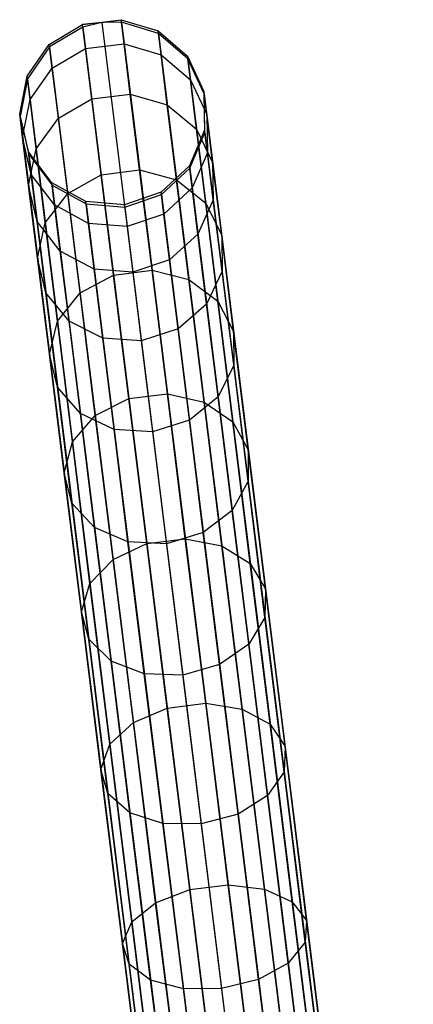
# Model space of a CAD drawing. Extents: x -102 to 102, y -101 to 102.
# Tile 262 of 481: x -13.37 to -9.15, y 90.29 to 100.85. Entities that reach past the tile are written whole.
import ezdxf

# ---------------------------------------------------------------- set-up
doc = ezdxf.new("R2010")
doc.units = 0
doc.header["$LTSCALE"] = 25.4
doc.layers.get('0').update_dxf_attribs({"linetype": 'CONTINUOUS'})

# ---------------------------------------------------------------- blocks, each defined once
blk = doc.blocks.new('NL2500011659_STL')
at = {"color": 0}
for p, q in [((-13.048, 100.585, -26.515), (-12.692, 100.799, -26.507)), ((-13.048, 100.585, -26.515), (-12.692, 100.799, -26.507)), ((-12.692, 100.799, -26.507), (-12.279, 100.85, -26.507)), ((-12.692, 100.799, -26.507), (-12.279, 100.85, -26.507)), ((-12.485, 100.819, -28.965), (-12.692, 100.799, -26.507)), ((-12.485, 100.819, -28.965), (-12.692, 100.799, -26.507)), ((-12.689, 100.771, -28.963), (-12.692, 100.799, -26.507)), ((-12.689, 100.771, -28.963), (-12.692, 100.799, -26.507)), ((-12.66, 100.541, -24.063), (-12.692, 100.799, -26.507)), ((-12.66, 100.541, -24.063), (-12.692, 100.799, -26.507)), ((-12.485, 100.819, -28.965), (-12.689, 100.771, -28.963)), ((-12.485, 100.819, -28.965), (-12.689, 100.771, -28.963)), ((-12.485, 100.819, -28.965), (-12.279, 100.85, -26.507)), ((-12.485, 100.819, -28.965), (-12.279, 100.85, -26.507)), ((-12.276, 100.823, -28.963), (-12.485, 100.819, -28.965)), ((-12.276, 100.823, -28.963), (-12.485, 100.819, -28.965)), ((-12.485, 100.819, -28.965), (-10.251, 82.776, -288.965)), ((-12.485, 100.819, -28.965), (-10.251, 82.776, -288.965)), ((-12.276, 100.823, -28.963), (-12.279, 100.85, -26.507)), ((-12.279, 100.85, -26.507), (-11.882, 100.729, -26.515)), ((-12.276, 100.823, -28.963), (-12.279, 100.85, -26.507)), ((-12.247, 100.592, -24.063), (-12.279, 100.85, -26.507)), ((-12.247, 100.592, -24.063), (-12.279, 100.85, -26.507)), ((-12.279, 100.85, -26.507), (-11.882, 100.729, -26.515)), ((-11.878, 100.702, -28.952), (-12.276, 100.823, -28.963)), ((-12.276, 100.823, -28.963), (-10.042, 82.779, -288.963)), ((-11.878, 100.702, -28.952), (-12.276, 100.823, -28.963)), ((-12.276, 100.823, -28.963), (-10.042, 82.779, -288.963)), ((-12.689, 100.771, -28.963), (-13.045, 100.557, -28.952)), ((-12.689, 100.771, -28.963), (-13.045, 100.557, -28.952)), ((-12.689, 100.771, -28.963), (-10.454, 82.728, -288.963)), ((-12.689, 100.771, -28.963), (-10.454, 82.728, -288.963)), ((-11.878, 100.702, -28.952), (-11.882, 100.729, -26.515)), ((-11.878, 100.702, -28.952), (-11.882, 100.729, -26.515)), ((-11.882, 100.729, -26.515), (-11.567, 100.457, -26.529)), ((-11.85, 100.473, -24.091), (-11.882, 100.729, -26.515)), ((-11.85, 100.473, -24.091), (-11.882, 100.729, -26.515)), ((-11.882, 100.729, -26.515), (-11.567, 100.457, -26.529)), ((-11.564, 100.43, -28.93), (-11.878, 100.702, -28.952)), ((-11.878, 100.702, -28.952), (-9.644, 82.659, -288.952)), ((-11.564, 100.43, -28.93), (-11.878, 100.702, -28.952)), ((-11.878, 100.702, -28.952), (-9.644, 82.659, -288.952)), ((-13.286, 100.244, -26.529), (-13.048, 100.585, -26.515)), ((-13.286, 100.244, -26.529), (-13.048, 100.585, -26.515)), ((-13.045, 100.557, -28.952), (-13.048, 100.585, -26.515)), ((-13.045, 100.557, -28.952), (-13.048, 100.585, -26.515)), ((-13.017, 100.329, -24.091), (-13.048, 100.585, -26.515)), ((-13.017, 100.329, -24.091), (-13.048, 100.585, -26.515)), ((-12.66, 100.541, -24.063), (-12.247, 100.592, -24.063)), ((-12.66, 100.541, -24.063), (-12.247, 100.592, -24.063)), ((-12.247, 100.592, -24.063), (-11.85, 100.473, -24.091)), ((-12.181, 100.052, -21.667), (-12.247, 100.592, -24.063)), ((-12.181, 100.052, -21.667), (-12.247, 100.592, -24.063)), ((-12.247, 100.592, -24.063), (-11.85, 100.473, -24.091)), ((-13.045, 100.557, -28.952), (-13.283, 100.217, -28.93)), ((-13.045, 100.557, -28.952), (-13.283, 100.217, -28.93)), ((-13.045, 100.557, -28.952), (-10.811, 82.514, -288.952)), ((-13.045, 100.557, -28.952), (-10.811, 82.514, -288.952)), ((-13.017, 100.329, -24.091), (-12.66, 100.541, -24.063)), ((-13.017, 100.329, -24.091), (-12.66, 100.541, -24.063)), ((-12.593, 100.001, -21.667), (-12.66, 100.541, -24.063)), ((-12.593, 100.001, -21.667), (-12.66, 100.541, -24.063)), ((-11.85, 100.473, -24.091), (-11.536, 100.205, -24.142)), ((-11.784, 99.938, -21.714), (-11.85, 100.473, -24.091)), ((-11.784, 99.938, -21.714), (-11.85, 100.473, -24.091)), ((-11.85, 100.473, -24.091), (-11.536, 100.205, -24.142)), ((-11.564, 100.43, -28.93), (-11.567, 100.457, -26.529)), ((-11.567, 100.457, -26.529), (-11.391, 100.081, -26.548)), ((-11.564, 100.43, -28.93), (-11.567, 100.457, -26.529)), ((-11.536, 100.205, -24.142), (-11.567, 100.457, -26.529)), ((-11.536, 100.205, -24.142), (-11.567, 100.457, -26.529)), ((-11.567, 100.457, -26.529), (-11.391, 100.081, -26.548)), ((-11.388, 100.054, -28.902), (-11.564, 100.43, -28.93)), ((-11.564, 100.43, -28.93), (-9.33, 82.387, -288.93)), ((-11.388, 100.054, -28.902), (-11.564, 100.43, -28.93)), ((-11.564, 100.43, -28.93), (-9.33, 82.387, -288.93)), ((-13.255, 99.992, -24.142), (-13.017, 100.329, -24.091)), ((-13.255, 99.992, -24.142), (-13.017, 100.329, -24.091)), ((-12.95, 99.793, -21.714), (-13.017, 100.329, -24.091)), ((-12.95, 99.793, -21.714), (-13.017, 100.329, -24.091)), ((-13.365, 99.836, -26.548), (-13.286, 100.244, -26.529)), ((-13.365, 99.836, -26.548), (-13.286, 100.244, -26.529)), ((-13.283, 100.217, -28.93), (-13.362, 99.81, -28.902)), ((-13.283, 100.217, -28.93), (-13.362, 99.81, -28.902)), ((-13.283, 100.217, -28.93), (-13.286, 100.244, -26.529)), ((-13.283, 100.217, -28.93), (-13.286, 100.244, -26.529)), ((-13.255, 99.992, -24.142), (-13.286, 100.244, -26.529)), ((-13.255, 99.992, -24.142), (-13.286, 100.244, -26.529)), ((-13.283, 100.217, -28.93), (-11.049, 82.174, -288.93)), ((-13.283, 100.217, -28.93), (-11.049, 82.174, -288.93)), ((-11.536, 100.205, -24.142), (-11.361, 99.833, -24.207)), ((-11.471, 99.677, -21.8), (-11.536, 100.205, -24.142)), ((-11.471, 99.677, -21.8), (-11.536, 100.205, -24.142)), ((-11.536, 100.205, -24.142), (-11.361, 99.833, -24.207)), ((-12.593, 100.001, -21.667), (-12.181, 100.052, -21.667)), ((-12.593, 100.001, -21.667), (-12.181, 100.052, -21.667)), ((-12.181, 100.052, -21.667), (-11.784, 99.938, -21.714)), ((-12.08, 99.239, -19.351), (-12.181, 100.052, -21.667)), ((-12.08, 99.239, -19.351), (-12.181, 100.052, -21.667)), ((-12.181, 100.052, -21.667), (-11.784, 99.938, -21.714)), ((-11.388, 100.054, -28.902), (-11.391, 100.081, -26.548)), ((-11.391, 100.081, -26.548), (-11.384, 99.665, -26.568)), ((-11.388, 100.054, -28.902), (-11.391, 100.081, -26.548)), ((-11.361, 99.833, -24.207), (-11.391, 100.081, -26.548)), ((-11.361, 99.833, -24.207), (-11.391, 100.081, -26.548)), ((-11.391, 100.081, -26.548), (-11.384, 99.665, -26.568)), ((-11.381, 99.64, -28.874), (-11.388, 100.054, -28.902)), ((-11.388, 100.054, -28.902), (-9.154, 82.011, -288.902)), ((-11.381, 99.64, -28.874), (-11.388, 100.054, -28.902)), ((-11.388, 100.054, -28.902), (-9.154, 82.011, -288.902)), ((-13.335, 99.589, -24.207), (-13.255, 99.992, -24.142)), ((-13.335, 99.589, -24.207), (-13.255, 99.992, -24.142)), ((-13.19, 99.465, -21.8), (-13.255, 99.992, -24.142)), ((-13.19, 99.465, -21.8), (-13.255, 99.992, -24.142)), ((-12.95, 99.793, -21.714), (-12.593, 100.001, -21.667)), ((-12.95, 99.793, -21.714), (-12.593, 100.001, -21.667)), ((-12.492, 99.187, -19.351), (-12.593, 100.001, -21.667)), ((-12.492, 99.187, -19.351), (-12.593, 100.001, -21.667)), ((-11.784, 99.938, -21.714), (-11.471, 99.677, -21.8)), ((-11.684, 99.131, -19.417), (-11.784, 99.938, -21.714)), ((-11.684, 99.131, -19.417), (-11.784, 99.938, -21.714)), ((-11.784, 99.938, -21.714), (-11.471, 99.677, -21.8)), ((-13.362, 99.81, -28.902), (-13.365, 99.836, -26.548)), ((-13.362, 99.81, -28.902), (-13.365, 99.836, -26.548)), ((-13.271, 99.432, -26.568), (-13.365, 99.836, -26.548)), ((-13.335, 99.589, -24.207), (-13.365, 99.836, -26.548)), ((-13.271, 99.432, -26.568), (-13.365, 99.836, -26.548)), ((-13.335, 99.589, -24.207), (-13.365, 99.836, -26.548)), ((-11.361, 99.833, -24.207), (-11.354, 99.423, -24.274)), ((-11.297, 99.316, -21.91), (-11.361, 99.833, -24.207)), ((-11.297, 99.316, -21.91), (-11.361, 99.833, -24.207)), ((-11.361, 99.833, -24.207), (-11.354, 99.423, -24.274)), ((-13.362, 99.81, -28.902), (-13.268, 99.406, -28.874)), ((-13.362, 99.81, -28.902), (-13.268, 99.406, -28.874)), ((-13.362, 99.81, -28.902), (-11.128, 81.767, -288.902)), ((-13.362, 99.81, -28.902), (-11.128, 81.767, -288.902)), ((-13.19, 99.465, -21.8), (-12.95, 99.793, -21.714)), ((-13.19, 99.465, -21.8), (-12.95, 99.793, -21.714)), ((-12.85, 98.986, -19.417), (-12.95, 99.793, -21.714)), ((-12.85, 98.986, -19.417), (-12.95, 99.793, -21.714)), ((-11.384, 99.665, -26.568), (-11.546, 99.283, -26.585)), ((-11.384, 99.665, -26.568), (-11.546, 99.283, -26.585)), ((-11.543, 99.258, -28.848), (-11.381, 99.64, -28.874)), ((-11.543, 99.258, -28.848), (-11.381, 99.64, -28.874)), ((-11.471, 99.677, -21.8), (-11.297, 99.316, -21.91)), ((-11.372, 98.882, -19.537), (-11.471, 99.677, -21.8)), ((-11.372, 98.882, -19.537), (-11.471, 99.677, -21.8)), ((-11.471, 99.677, -21.8), (-11.297, 99.316, -21.91)), ((-11.381, 99.64, -28.874), (-11.384, 99.665, -26.568)), ((-11.381, 99.64, -28.874), (-11.384, 99.665, -26.568)), ((-11.354, 99.423, -24.274), (-11.384, 99.665, -26.568)), ((-11.354, 99.423, -24.274), (-11.384, 99.665, -26.568)), ((-11.381, 99.64, -28.874), (-9.146, 81.596, -288.874)), ((-11.381, 99.64, -28.874), (-9.146, 81.596, -288.874)), ((-13.242, 99.189, -24.274), (-13.335, 99.589, -24.207)), ((-13.271, 99.072, -21.91), (-13.335, 99.589, -24.207)), ((-13.242, 99.189, -24.274), (-13.335, 99.589, -24.207)), ((-13.271, 99.072, -21.91), (-13.335, 99.589, -24.207)), ((-13.271, 99.072, -21.91), (-13.19, 99.465, -21.8)), ((-13.271, 99.072, -21.91), (-13.19, 99.465, -21.8)), ((-13.268, 99.406, -28.874), (-13.271, 99.432, -26.568)), ((-13.268, 99.406, -28.874), (-13.271, 99.432, -26.568)), ((-13.021, 99.1, -26.585), (-13.271, 99.432, -26.568)), ((-13.242, 99.189, -24.274), (-13.271, 99.432, -26.568)), ((-13.021, 99.1, -26.585), (-13.271, 99.432, -26.568)), ((-13.242, 99.189, -24.274), (-13.271, 99.432, -26.568)), ((-13.091, 98.669, -19.537), (-13.19, 99.465, -21.8)), ((-13.091, 98.669, -19.537), (-13.19, 99.465, -21.8)), ((-11.354, 99.423, -24.274), (-11.516, 99.045, -24.333)), ((-11.354, 99.423, -24.274), (-11.516, 99.045, -24.333)), ((-11.291, 98.917, -22.025), (-11.354, 99.423, -24.274)), ((-11.291, 98.917, -22.025), (-11.354, 99.423, -24.274)), ((-13.268, 99.406, -28.874), (-13.018, 99.075, -28.848)), ((-13.268, 99.406, -28.874), (-13.018, 99.075, -28.848)), ((-13.268, 99.406, -28.874), (-11.034, 81.363, -288.874)), ((-13.268, 99.406, -28.874), (-11.034, 81.363, -288.874)), ((-11.297, 99.316, -21.91), (-11.291, 98.917, -22.025)), ((-11.2, 98.536, -19.691), (-11.297, 99.316, -21.91)), ((-11.2, 98.536, -19.691), (-11.297, 99.316, -21.91)), ((-11.297, 99.316, -21.91), (-11.291, 98.917, -22.025)), ((-12.492, 99.187, -19.351), (-12.08, 99.239, -19.351)), ((-12.492, 99.187, -19.351), (-12.08, 99.239, -19.351)), ((-12.08, 99.239, -19.351), (-11.684, 99.131, -19.417)), ((-11.946, 98.161, -17.147), (-12.08, 99.239, -19.351)), ((-11.946, 98.161, -17.147), (-12.08, 99.239, -19.351)), ((-12.08, 99.239, -19.351), (-11.684, 99.131, -19.417)), ((-11.546, 99.283, -26.585), (-11.85, 98.999, -26.596)), ((-11.546, 99.283, -26.585), (-11.85, 98.999, -26.596)), ((-11.847, 98.974, -28.831), (-11.543, 99.258, -28.848)), ((-11.847, 98.974, -28.831), (-11.543, 99.258, -28.848)), ((-11.543, 99.258, -28.848), (-11.546, 99.283, -26.585)), ((-11.543, 99.258, -28.848), (-11.546, 99.283, -26.585)), ((-11.516, 99.045, -24.333), (-11.546, 99.283, -26.585)), ((-11.516, 99.045, -24.333), (-11.546, 99.283, -26.585)), ((-11.543, 99.258, -28.848), (-9.309, 81.214, -288.848)), ((-11.543, 99.258, -28.848), (-9.309, 81.214, -288.848)), ((-12.992, 98.862, -24.333), (-13.242, 99.189, -24.274)), ((-13.179, 98.683, -22.025), (-13.242, 99.189, -24.274)), ((-12.992, 98.862, -24.333), (-13.242, 99.189, -24.274)), ((-13.179, 98.683, -22.025), (-13.242, 99.189, -24.274)), ((-13.018, 99.075, -28.848), (-13.021, 99.1, -26.585)), ((-13.018, 99.075, -28.848), (-13.021, 99.1, -26.585)), ((-12.657, 98.899, -26.596), (-13.021, 99.1, -26.585)), ((-12.992, 98.862, -24.333), (-13.021, 99.1, -26.585)), ((-12.657, 98.899, -26.596), (-13.021, 99.1, -26.585)), ((-12.992, 98.862, -24.333), (-13.021, 99.1, -26.585)), ((-12.85, 98.986, -19.417), (-12.492, 99.187, -19.351)), ((-12.85, 98.986, -19.417), (-12.492, 99.187, -19.351)), ((-12.359, 98.11, -17.147), (-12.492, 99.187, -19.351)), ((-12.359, 98.11, -17.147), (-12.492, 99.187, -19.351)), ((-11.684, 99.131, -19.417), (-11.372, 98.882, -19.537)), ((-11.551, 98.062, -17.231), (-11.684, 99.131, -19.417)), ((-11.551, 98.062, -17.231), (-11.684, 99.131, -19.417)), ((-11.684, 99.131, -19.417), (-11.372, 98.882, -19.537)), ((-13.179, 98.683, -22.025), (-13.271, 99.072, -21.91)), ((-13.174, 98.292, -19.691), (-13.271, 99.072, -21.91)), ((-13.179, 98.683, -22.025), (-13.271, 99.072, -21.91)), ((-13.174, 98.292, -19.691), (-13.271, 99.072, -21.91)), ((-13.091, 98.669, -19.537), (-12.85, 98.986, -19.417)), ((-13.091, 98.669, -19.537), (-12.85, 98.986, -19.417)), ((-13.018, 99.075, -28.848), (-12.654, 98.874, -28.831)), ((-13.018, 99.075, -28.848), (-12.654, 98.874, -28.831)), ((-13.018, 99.075, -28.848), (-10.784, 81.032, -288.848)), ((-13.018, 99.075, -28.848), (-10.784, 81.032, -288.848)), ((-12.718, 97.918, -17.231), (-12.85, 98.986, -19.417)), ((-12.718, 97.918, -17.231), (-12.85, 98.986, -19.417)), ((-11.85, 98.999, -26.596), (-12.243, 98.863, -26.6)), ((-11.85, 98.999, -26.596), (-12.243, 98.863, -26.6)), ((-11.847, 98.974, -28.831), (-11.85, 98.999, -26.596)), ((-11.847, 98.974, -28.831), (-11.85, 98.999, -26.596)), ((-11.821, 98.764, -24.373), (-11.85, 98.999, -26.596)), ((-11.821, 98.764, -24.373), (-11.85, 98.999, -26.596)), ((-11.516, 99.045, -24.333), (-11.821, 98.764, -24.373)), ((-11.516, 99.045, -24.333), (-11.821, 98.764, -24.373)), ((-11.455, 98.548, -22.125), (-11.516, 99.045, -24.333)), ((-11.455, 98.548, -22.125), (-11.516, 99.045, -24.333)), ((-12.654, 98.874, -28.831), (-12.657, 98.899, -26.596)), ((-12.654, 98.874, -28.831), (-12.657, 98.899, -26.596)), ((-12.243, 98.863, -26.6), (-12.657, 98.899, -26.596)), ((-12.628, 98.665, -24.373), (-12.657, 98.899, -26.596)), ((-12.243, 98.863, -26.6), (-12.657, 98.899, -26.596)), ((-12.628, 98.665, -24.373), (-12.657, 98.899, -26.596)), ((-12.24, 98.839, -28.825), (-11.847, 98.974, -28.831)), ((-12.24, 98.839, -28.825), (-11.847, 98.974, -28.831)), ((-11.847, 98.974, -28.831), (-9.612, 80.931, -288.831)), ((-11.847, 98.974, -28.831), (-9.612, 80.931, -288.831)), ((-11.291, 98.917, -22.025), (-11.455, 98.548, -22.125)), ((-11.291, 98.917, -22.025), (-11.455, 98.548, -22.125)), ((-11.372, 98.882, -19.537), (-11.2, 98.536, -19.691)), ((-11.242, 97.83, -17.383), (-11.372, 98.882, -19.537)), ((-11.242, 97.83, -17.383), (-11.372, 98.882, -19.537)), ((-11.372, 98.882, -19.537), (-11.2, 98.536, -19.691)), ((-11.196, 98.153, -19.851), (-11.291, 98.917, -22.025)), ((-11.196, 98.153, -19.851), (-11.291, 98.917, -22.025)), ((-12.628, 98.665, -24.373), (-12.992, 98.862, -24.333)), ((-12.93, 98.365, -22.125), (-12.992, 98.862, -24.333)), ((-12.628, 98.665, -24.373), (-12.992, 98.862, -24.333)), ((-12.93, 98.365, -22.125), (-12.992, 98.862, -24.333)), ((-12.654, 98.874, -28.831), (-12.24, 98.839, -28.825)), ((-12.654, 98.874, -28.831), (-12.24, 98.839, -28.825)), ((-12.654, 98.874, -28.831), (-10.42, 80.831, -288.831)), ((-12.654, 98.874, -28.831), (-10.42, 80.831, -288.831)), ((-12.24, 98.839, -28.825), (-12.243, 98.863, -26.6)), ((-12.24, 98.839, -28.825), (-12.243, 98.863, -26.6)), ((-12.243, 98.863, -26.6), (-12.214, 98.63, -24.387)), ((-12.243, 98.863, -26.6), (-12.214, 98.63, -24.387)), ((-12.24, 98.839, -28.825), (-10.006, 80.796, -288.825)), ((-12.24, 98.839, -28.825), (-10.006, 80.796, -288.825)), ((-12.93, 98.365, -22.125), (-13.179, 98.683, -22.025)), ((-13.084, 97.919, -19.851), (-13.179, 98.683, -22.025)), ((-12.93, 98.365, -22.125), (-13.179, 98.683, -22.025)), ((-13.084, 97.919, -19.851), (-13.179, 98.683, -22.025)), ((-13.174, 98.292, -19.691), (-13.091, 98.669, -19.537)), ((-13.174, 98.292, -19.691), (-13.091, 98.669, -19.537)), ((-12.961, 97.617, -17.383), (-13.091, 98.669, -19.537)), ((-12.961, 97.617, -17.383), (-13.091, 98.669, -19.537)), ((-11.821, 98.764, -24.373), (-12.214, 98.63, -24.387)), ((-11.821, 98.764, -24.373), (-12.214, 98.63, -24.387)), ((-11.76, 98.274, -22.193), (-11.821, 98.764, -24.373)), ((-11.76, 98.274, -22.193), (-11.821, 98.764, -24.373)), ((-12.214, 98.63, -24.387), (-12.628, 98.665, -24.373)), ((-12.567, 98.174, -22.193), (-12.628, 98.665, -24.373)), ((-12.214, 98.63, -24.387), (-12.628, 98.665, -24.373)), ((-12.567, 98.174, -22.193), (-12.628, 98.665, -24.373)), ((-12.214, 98.63, -24.387), (-12.153, 98.141, -22.217)), ((-12.214, 98.63, -24.387), (-12.153, 98.141, -22.217)), ((-11.455, 98.548, -22.125), (-11.76, 98.274, -22.193)), ((-11.455, 98.548, -22.125), (-11.76, 98.274, -22.193)), ((-11.362, 97.798, -19.991), (-11.455, 98.548, -22.125)), ((-11.362, 97.798, -19.991), (-11.455, 98.548, -22.125)), ((-11.2, 98.536, -19.691), (-11.196, 98.153, -19.851)), ((-11.072, 97.504, -17.578), (-11.2, 98.536, -19.691)), ((-11.072, 97.504, -17.578), (-11.2, 98.536, -19.691)), ((-11.2, 98.536, -19.691), (-11.196, 98.153, -19.851)), ((-12.567, 98.174, -22.193), (-12.93, 98.365, -22.125)), ((-12.837, 97.615, -19.991), (-12.93, 98.365, -22.125)), ((-12.567, 98.174, -22.193), (-12.93, 98.365, -22.125)), ((-12.837, 97.615, -19.991), (-12.93, 98.365, -22.125)), ((-13.084, 97.919, -19.851), (-13.174, 98.292, -19.691)), ((-13.046, 97.26, -17.578), (-13.174, 98.292, -19.691)), ((-13.084, 97.919, -19.851), (-13.174, 98.292, -19.691)), ((-13.046, 97.26, -17.578), (-13.174, 98.292, -19.691)), ((-11.76, 98.274, -22.193), (-12.153, 98.141, -22.217)), ((-11.76, 98.274, -22.193), (-12.153, 98.141, -22.217)), ((-11.668, 97.533, -20.086), (-11.76, 98.274, -22.193)), ((-11.668, 97.533, -20.086), (-11.76, 98.274, -22.193)), ((-12.153, 98.141, -22.217), (-12.567, 98.174, -22.193)), ((-12.476, 97.433, -20.086), (-12.567, 98.174, -22.193)), ((-12.153, 98.141, -22.217), (-12.567, 98.174, -22.193)), ((-12.476, 97.433, -20.086), (-12.567, 98.174, -22.193)), ((-12.359, 98.11, -17.147), (-11.946, 98.161, -17.147)), ((-12.359, 98.11, -17.147), (-11.946, 98.161, -17.147)), ((-12.153, 98.141, -22.217), (-12.062, 97.404, -20.12)), ((-12.153, 98.141, -22.217), (-12.062, 97.404, -20.12)), ((-11.946, 98.161, -17.147), (-11.551, 98.062, -17.231)), ((-11.782, 96.836, -15.085), (-11.946, 98.161, -17.147)), ((-11.782, 96.836, -15.085), (-11.946, 98.161, -17.147)), ((-11.946, 98.161, -17.147), (-11.551, 98.062, -17.231)), ((-11.196, 98.153, -19.851), (-11.362, 97.798, -19.991)), ((-11.196, 98.153, -19.851), (-11.362, 97.798, -19.991)), ((-11.071, 97.142, -17.782), (-11.196, 98.153, -19.851)), ((-11.071, 97.142, -17.782), (-11.196, 98.153, -19.851)), ((-12.718, 97.918, -17.231), (-12.359, 98.11, -17.147)), ((-12.718, 97.918, -17.231), (-12.359, 98.11, -17.147)), ((-12.195, 96.785, -15.085), (-12.359, 98.11, -17.147)), ((-12.195, 96.785, -15.085), (-12.359, 98.11, -17.147)), ((-11.551, 98.062, -17.231), (-11.242, 97.83, -17.383)), ((-11.389, 96.747, -15.185), (-11.551, 98.062, -17.231)), ((-11.389, 96.747, -15.185), (-11.551, 98.062, -17.231)), ((-11.551, 98.062, -17.231), (-11.242, 97.83, -17.383)), ((-12.837, 97.615, -19.991), (-13.084, 97.919, -19.851)), ((-12.959, 96.908, -17.782), (-13.084, 97.919, -19.851)), ((-12.837, 97.615, -19.991), (-13.084, 97.919, -19.851)), ((-12.959, 96.908, -17.782), (-13.084, 97.919, -19.851)), ((-12.961, 97.617, -17.383), (-12.718, 97.918, -17.231)), ((-12.961, 97.617, -17.383), (-12.718, 97.918, -17.231)), ((-12.555, 96.603, -15.185), (-12.718, 97.918, -17.231)), ((-12.555, 96.603, -15.185), (-12.718, 97.918, -17.231)), ((-11.242, 97.83, -17.383), (-11.072, 97.504, -17.578)), ((-11.082, 96.534, -15.368), (-11.242, 97.83, -17.383)), ((-11.082, 96.534, -15.368), (-11.242, 97.83, -17.383)), ((-11.242, 97.83, -17.383), (-11.072, 97.504, -17.578)), ((-11.362, 97.798, -19.991), (-11.668, 97.533, -20.086)), ((-11.362, 97.798, -19.991), (-11.668, 97.533, -20.086)), ((-11.239, 96.805, -17.96), (-11.362, 97.798, -19.991)), ((-11.239, 96.805, -17.96), (-11.362, 97.798, -19.991)), ((-13.046, 97.26, -17.578), (-12.961, 97.617, -17.383)), ((-13.046, 97.26, -17.578), (-12.961, 97.617, -17.383)), ((-12.801, 96.321, -15.368), (-12.961, 97.617, -17.383)), ((-12.801, 96.321, -15.368), (-12.961, 97.617, -17.383)), ((-12.476, 97.433, -20.086), (-12.837, 97.615, -19.991)), ((-12.714, 96.623, -17.96), (-12.837, 97.615, -19.991)), ((-12.476, 97.433, -20.086), (-12.837, 97.615, -19.991)), ((-12.714, 96.623, -17.96), (-12.837, 97.615, -19.991)), ((-11.668, 97.533, -20.086), (-12.062, 97.404, -20.12)), ((-11.668, 97.533, -20.086), (-12.062, 97.404, -20.12)), ((-11.547, 96.553, -18.081), (-11.668, 97.533, -20.086)), ((-11.547, 96.553, -18.081), (-11.668, 97.533, -20.086)), ((-12.062, 97.404, -20.12), (-12.476, 97.433, -20.086)), ((-12.354, 96.453, -18.081), (-12.476, 97.433, -20.086)), ((-12.062, 97.404, -20.12), (-12.476, 97.433, -20.086)), ((-12.354, 96.453, -18.081), (-12.476, 97.433, -20.086)), ((-12.062, 97.404, -20.12), (-11.941, 96.428, -18.123)), ((-12.062, 97.404, -20.12), (-11.941, 96.428, -18.123)), ((-11.072, 97.504, -17.578), (-11.071, 97.142, -17.782)), ((-10.915, 96.234, -15.602), (-11.072, 97.504, -17.578)), ((-10.915, 96.234, -15.602), (-11.072, 97.504, -17.578)), ((-11.072, 97.504, -17.578), (-11.071, 97.142, -17.782)), ((-12.959, 96.908, -17.782), (-13.046, 97.26, -17.578)), ((-12.889, 95.989, -15.602), (-13.046, 97.26, -17.578)), ((-12.959, 96.908, -17.782), (-13.046, 97.26, -17.578)), ((-12.889, 95.989, -15.602), (-13.046, 97.26, -17.578)), ((-11.071, 97.142, -17.782), (-11.239, 96.805, -17.96)), ((-11.071, 97.142, -17.782), (-11.239, 96.805, -17.96)), ((-10.917, 95.898, -15.847), (-11.071, 97.142, -17.782)), ((-10.917, 95.898, -15.847), (-11.071, 97.142, -17.782)), ((-12.714, 96.623, -17.96), (-12.959, 96.908, -17.782)), ((-12.805, 95.664, -15.847), (-12.959, 96.908, -17.782)), ((-12.714, 96.623, -17.96), (-12.959, 96.908, -17.782)), ((-12.805, 95.664, -15.847), (-12.959, 96.908, -17.782)), ((-12.555, 96.603, -15.185), (-12.195, 96.785, -15.085)), ((-12.555, 96.603, -15.185), (-12.195, 96.785, -15.085)), ((-12.195, 96.785, -15.085), (-11.782, 96.836, -15.085)), ((-12.195, 96.785, -15.085), (-11.782, 96.836, -15.085)), ((-12.002, 95.229, -13.193), (-12.195, 96.785, -15.085)), ((-12.002, 95.229, -13.193), (-12.195, 96.785, -15.085)), ((-11.782, 96.836, -15.085), (-11.389, 96.747, -15.185)), ((-11.59, 95.28, -13.193), (-11.782, 96.836, -15.085)), ((-11.59, 95.28, -13.193), (-11.782, 96.836, -15.085)), ((-11.782, 96.836, -15.085), (-11.389, 96.747, -15.185)), ((-11.239, 96.805, -17.96), (-11.547, 96.553, -18.081)), ((-11.239, 96.805, -17.96), (-11.547, 96.553, -18.081)), ((-11.088, 95.584, -16.06), (-11.239, 96.805, -17.96)), ((-11.088, 95.584, -16.06), (-11.239, 96.805, -17.96)), ((-11.389, 96.747, -15.185), (-11.082, 96.534, -15.368)), ((-11.197, 95.204, -13.308), (-11.389, 96.747, -15.185)), ((-11.197, 95.204, -13.308), (-11.389, 96.747, -15.185)), ((-11.389, 96.747, -15.185), (-11.082, 96.534, -15.368)), ((-12.801, 96.321, -15.368), (-12.555, 96.603, -15.185)), ((-12.801, 96.321, -15.368), (-12.555, 96.603, -15.185)), ((-12.354, 96.453, -18.081), (-12.714, 96.623, -17.96)), ((-12.563, 95.401, -16.06), (-12.714, 96.623, -17.96)), ((-12.354, 96.453, -18.081), (-12.714, 96.623, -17.96)), ((-12.563, 95.401, -16.06), (-12.714, 96.623, -17.96)), ((-12.364, 95.06, -13.308), (-12.555, 96.603, -15.185)), ((-12.364, 95.06, -13.308), (-12.555, 96.603, -15.185)), ((-11.941, 96.428, -18.123), (-12.354, 96.453, -18.081)), ((-12.205, 95.247, -16.204), (-12.354, 96.453, -18.081)), ((-11.941, 96.428, -18.123), (-12.354, 96.453, -18.081)), ((-12.205, 95.247, -16.204), (-12.354, 96.453, -18.081)), ((-11.547, 96.553, -18.081), (-11.941, 96.428, -18.123)), ((-11.547, 96.553, -18.081), (-11.941, 96.428, -18.123)), ((-11.398, 95.347, -16.204), (-11.547, 96.553, -18.081)), ((-11.398, 95.347, -16.204), (-11.547, 96.553, -18.081)), ((-11.082, 96.534, -15.368), (-10.915, 96.234, -15.602)), ((-10.894, 95.014, -13.519), (-11.082, 96.534, -15.368)), ((-10.894, 95.014, -13.519), (-11.082, 96.534, -15.368)), ((-11.082, 96.534, -15.368), (-10.915, 96.234, -15.602)), ((-11.941, 96.428, -18.123), (-11.793, 95.228, -16.256)), ((-11.941, 96.428, -18.123), (-11.793, 95.228, -16.256)), ((-12.889, 95.989, -15.602), (-12.801, 96.321, -15.368)), ((-12.889, 95.989, -15.602), (-12.801, 96.321, -15.368)), ((-12.612, 94.801, -13.519), (-12.801, 96.321, -15.368)), ((-12.612, 94.801, -13.519), (-12.801, 96.321, -15.368)), ((-10.915, 96.234, -15.602), (-10.917, 95.898, -15.847)), ((-10.915, 96.234, -15.602), (-10.917, 95.898, -15.847)), ((-10.73, 94.743, -13.789), (-10.915, 96.234, -15.602)), ((-10.73, 94.743, -13.789), (-10.915, 96.234, -15.602)), ((-12.805, 95.664, -15.847), (-12.889, 95.989, -15.602)), ((-12.704, 94.498, -13.789), (-12.889, 95.989, -15.602)), ((-12.805, 95.664, -15.847), (-12.889, 95.989, -15.602)), ((-12.704, 94.498, -13.789), (-12.889, 95.989, -15.602)), ((-10.917, 95.898, -15.847), (-11.088, 95.584, -16.06)), ((-10.917, 95.898, -15.847), (-11.088, 95.584, -16.06)), ((-10.736, 94.437, -14.071), (-10.917, 95.898, -15.847)), ((-10.736, 94.437, -14.071), (-10.917, 95.898, -15.847)), ((-12.563, 95.401, -16.06), (-12.805, 95.664, -15.847)), ((-12.624, 94.204, -14.071), (-12.805, 95.664, -15.847)), ((-12.563, 95.401, -16.06), (-12.805, 95.664, -15.847)), ((-12.624, 94.204, -14.071), (-12.805, 95.664, -15.847)), ((-11.088, 95.584, -16.06), (-11.398, 95.347, -16.204)), ((-11.088, 95.584, -16.06), (-11.398, 95.347, -16.204)), ((-10.91, 94.15, -14.316), (-11.088, 95.584, -16.06)), ((-10.91, 94.15, -14.316), (-11.088, 95.584, -16.06)), ((-12.205, 95.247, -16.204), (-12.563, 95.401, -16.06)), ((-12.385, 93.968, -14.316), (-12.563, 95.401, -16.06)), ((-12.205, 95.247, -16.204), (-12.563, 95.401, -16.06)), ((-12.385, 93.968, -14.316), (-12.563, 95.401, -16.06)), ((-11.398, 95.347, -16.204), (-11.793, 95.228, -16.256)), ((-11.398, 95.347, -16.204), (-11.793, 95.228, -16.256)), ((-11.222, 93.932, -14.483), (-11.398, 95.347, -16.204)), ((-11.222, 93.932, -14.483), (-11.398, 95.347, -16.204)), ((-12.364, 95.06, -13.308), (-12.002, 95.229, -13.193)), ((-12.364, 95.06, -13.308), (-12.002, 95.229, -13.193)), ((-11.793, 95.228, -16.256), (-12.205, 95.247, -16.204)), ((-12.03, 93.832, -14.483), (-12.205, 95.247, -16.204)), ((-11.793, 95.228, -16.256), (-12.205, 95.247, -16.204)), ((-12.03, 93.832, -14.483), (-12.205, 95.247, -16.204)), ((-12.002, 95.229, -13.193), (-11.59, 95.28, -13.193)), ((-12.002, 95.229, -13.193), (-11.59, 95.28, -13.193)), ((-11.784, 93.465, -11.497), (-12.002, 95.229, -13.193)), ((-11.784, 93.465, -11.497), (-12.002, 95.229, -13.193)), ((-11.793, 95.228, -16.256), (-11.618, 93.819, -14.542)), ((-11.793, 95.228, -16.256), (-11.618, 93.819, -14.542)), ((-11.59, 95.28, -13.193), (-11.197, 95.204, -13.308)), ((-11.371, 93.516, -11.497), (-11.59, 95.28, -13.193)), ((-11.371, 93.516, -11.497), (-11.59, 95.28, -13.193)), ((-11.59, 95.28, -13.193), (-11.197, 95.204, -13.308)), ((-11.197, 95.204, -13.308), (-10.894, 95.014, -13.519)), ((-10.981, 93.454, -11.626), (-11.197, 95.204, -13.308)), ((-10.981, 93.454, -11.626), (-11.197, 95.204, -13.308)), ((-11.197, 95.204, -13.308), (-10.894, 95.014, -13.519)), ((-12.612, 94.801, -13.519), (-12.364, 95.06, -13.308)), ((-12.612, 94.801, -13.519), (-12.364, 95.06, -13.308)), ((-12.147, 93.31, -11.626), (-12.364, 95.06, -13.308)), ((-12.147, 93.31, -11.626), (-12.364, 95.06, -13.308)), ((-10.894, 95.014, -13.519), (-10.73, 94.743, -13.789)), ((-10.68, 93.29, -11.862), (-10.894, 95.014, -13.519)), ((-10.68, 93.29, -11.862), (-10.894, 95.014, -13.519)), ((-10.894, 95.014, -13.519), (-10.73, 94.743, -13.789)), ((-12.704, 94.498, -13.789), (-12.612, 94.801, -13.519)), ((-12.704, 94.498, -13.789), (-12.612, 94.801, -13.519)), ((-12.399, 93.077, -11.862), (-12.612, 94.801, -13.519)), ((-12.399, 93.077, -11.862), (-12.612, 94.801, -13.519)), ((-10.73, 94.743, -13.789), (-10.736, 94.437, -14.071)), ((-10.73, 94.743, -13.789), (-10.736, 94.437, -14.071)), ((-10.521, 93.052, -12.164), (-10.73, 94.743, -13.789)), ((-10.521, 93.052, -12.164), (-10.73, 94.743, -13.789)), ((-12.624, 94.204, -14.071), (-12.704, 94.498, -13.789)), ((-12.495, 92.807, -12.164), (-12.704, 94.498, -13.789)), ((-12.624, 94.204, -14.071), (-12.704, 94.498, -13.789)), ((-12.495, 92.807, -12.164), (-12.704, 94.498, -13.789)), ((-10.736, 94.437, -14.071), (-10.91, 94.15, -14.316)), ((-10.736, 94.437, -14.071), (-10.91, 94.15, -14.316)), ((-10.531, 92.781, -12.479), (-10.736, 94.437, -14.071)), ((-10.531, 92.781, -12.479), (-10.736, 94.437, -14.071)), ((-12.385, 93.968, -14.316), (-12.624, 94.204, -14.071)), ((-12.419, 92.547, -12.479), (-12.624, 94.204, -14.071)), ((-12.385, 93.968, -14.316), (-12.624, 94.204, -14.071)), ((-12.419, 92.547, -12.479), (-12.624, 94.204, -14.071)), ((-10.91, 94.15, -14.316), (-11.222, 93.932, -14.483)), ((-10.91, 94.15, -14.316), (-11.222, 93.932, -14.483)), ((-10.709, 92.525, -12.754), (-10.91, 94.15, -14.316)), ((-10.709, 92.525, -12.754), (-10.91, 94.15, -14.316)), ((-12.03, 93.832, -14.483), (-12.385, 93.968, -14.316)), ((-12.184, 92.342, -12.754), (-12.385, 93.968, -14.316)), ((-12.03, 93.832, -14.483), (-12.385, 93.968, -14.316)), ((-12.184, 92.342, -12.754), (-12.385, 93.968, -14.316)), ((-11.222, 93.932, -14.483), (-11.618, 93.819, -14.542)), ((-11.222, 93.932, -14.483), (-11.618, 93.819, -14.542)), ((-11.024, 92.326, -12.94), (-11.222, 93.932, -14.483)), ((-11.024, 92.326, -12.94), (-11.222, 93.932, -14.483)), ((-11.618, 93.819, -14.542), (-12.03, 93.832, -14.483)), ((-11.831, 92.226, -12.94), (-12.03, 93.832, -14.483)), ((-11.618, 93.819, -14.542), (-12.03, 93.832, -14.483)), ((-11.831, 92.226, -12.94), (-12.03, 93.832, -14.483)), ((-11.618, 93.819, -14.542), (-11.42, 92.221, -13.006)), ((-11.618, 93.819, -14.542), (-11.42, 92.221, -13.006)), ((-11.784, 93.465, -11.497), (-11.371, 93.516, -11.497)), ((-11.784, 93.465, -11.497), (-11.371, 93.516, -11.497)), ((-11.371, 93.516, -11.497), (-10.981, 93.454, -11.626)), ((-11.13, 91.567, -10.021), (-11.371, 93.516, -11.497)), ((-11.13, 91.567, -10.021), (-11.371, 93.516, -11.497)), ((-11.371, 93.516, -11.497), (-10.981, 93.454, -11.626)), ((-12.147, 93.31, -11.626), (-11.784, 93.465, -11.497)), ((-12.147, 93.31, -11.626), (-11.784, 93.465, -11.497)), ((-11.542, 91.516, -10.021), (-11.784, 93.465, -11.497)), ((-11.542, 91.516, -10.021), (-11.784, 93.465, -11.497)), ((-10.981, 93.454, -11.626), (-10.68, 93.29, -11.862)), ((-10.741, 91.521, -10.162), (-10.981, 93.454, -11.626)), ((-10.741, 91.521, -10.162), (-10.981, 93.454, -11.626)), ((-10.981, 93.454, -11.626), (-10.68, 93.29, -11.862)), ((-12.399, 93.077, -11.862), (-12.147, 93.31, -11.626)), ((-12.399, 93.077, -11.862), (-12.147, 93.31, -11.626)), ((-11.908, 91.376, -10.162), (-12.147, 93.31, -11.626)), ((-11.908, 91.376, -10.162), (-12.147, 93.31, -11.626)), ((-10.68, 93.29, -11.862), (-10.521, 93.052, -12.164)), ((-10.444, 91.385, -10.419), (-10.68, 93.29, -11.862)), ((-10.444, 91.385, -10.419), (-10.68, 93.29, -11.862)), ((-10.68, 93.29, -11.862), (-10.521, 93.052, -12.164)), ((-12.495, 92.807, -12.164), (-12.399, 93.077, -11.862)), ((-12.495, 92.807, -12.164), (-12.399, 93.077, -11.862)), ((-12.163, 91.172, -10.419), (-12.399, 93.077, -11.862)), ((-12.163, 91.172, -10.419), (-12.399, 93.077, -11.862)), ((-10.521, 93.052, -12.164), (-10.531, 92.781, -12.479)), ((-10.521, 93.052, -12.164), (-10.531, 92.781, -12.479)), ((-10.29, 91.184, -10.749), (-10.521, 93.052, -12.164)), ((-10.29, 91.184, -10.749), (-10.521, 93.052, -12.164)), ((-12.419, 92.547, -12.479), (-12.495, 92.807, -12.164)), ((-12.264, 90.939, -10.749), (-12.495, 92.807, -12.164)), ((-12.419, 92.547, -12.479), (-12.495, 92.807, -12.164)), ((-12.264, 90.939, -10.749), (-12.495, 92.807, -12.164)), ((-10.531, 92.781, -12.479), (-10.709, 92.525, -12.754)), ((-10.531, 92.781, -12.479), (-10.709, 92.525, -12.754)), ((-10.305, 90.952, -11.094), (-10.531, 92.781, -12.479)), ((-10.305, 90.952, -11.094), (-10.531, 92.781, -12.479)), ((-12.184, 92.342, -12.754), (-12.419, 92.547, -12.479)), ((-12.192, 90.718, -11.094), (-12.419, 92.547, -12.479)), ((-12.184, 92.342, -12.754), (-12.419, 92.547, -12.479)), ((-12.192, 90.718, -11.094), (-12.419, 92.547, -12.479)), ((-10.709, 92.525, -12.754), (-11.024, 92.326, -12.94)), ((-10.709, 92.525, -12.754), (-11.024, 92.326, -12.94)), ((-10.487, 90.728, -11.394), (-10.709, 92.525, -12.754)), ((-10.487, 90.728, -11.394), (-10.709, 92.525, -12.754)), ((-11.831, 92.226, -12.94), (-12.184, 92.342, -12.754)), ((-11.962, 90.546, -11.394), (-12.184, 92.342, -12.754)), ((-11.831, 92.226, -12.94), (-12.184, 92.342, -12.754)), ((-11.962, 90.546, -11.394), (-12.184, 92.342, -12.754)), ((-11.42, 92.221, -13.006), (-11.831, 92.226, -12.94)), ((-11.611, 90.453, -11.597), (-11.831, 92.226, -12.94)), ((-11.42, 92.221, -13.006), (-11.831, 92.226, -12.94)), ((-11.611, 90.453, -11.597), (-11.831, 92.226, -12.94)), ((-11.024, 92.326, -12.94), (-11.42, 92.221, -13.006)), ((-11.024, 92.326, -12.94), (-11.42, 92.221, -13.006)), ((-10.804, 90.553, -11.597), (-11.024, 92.326, -12.94)), ((-10.804, 90.553, -11.597), (-11.024, 92.326, -12.94)), ((-11.42, 92.221, -13.006), (-11.202, 90.456, -11.669)), ((-11.42, 92.221, -13.006), (-11.202, 90.456, -11.669)), ((-11.908, 91.376, -10.162), (-11.542, 91.516, -10.021)), ((-11.908, 91.376, -10.162), (-11.542, 91.516, -10.021)), ((-11.542, 91.516, -10.021), (-11.13, 91.567, -10.021)), ((-11.542, 91.516, -10.021), (-11.13, 91.567, -10.021)), ((-11.282, 89.408, -8.785), (-11.542, 91.516, -10.021)), ((-11.282, 89.408, -8.785), (-11.542, 91.516, -10.021)), ((-11.13, 91.567, -10.021), (-10.741, 91.521, -10.162)), ((-10.869, 89.46, -8.785), (-11.13, 91.567, -10.021)), ((-10.869, 89.46, -8.785), (-11.13, 91.567, -10.021)), ((-11.13, 91.567, -10.021), (-10.741, 91.521, -10.162)), ((-10.741, 91.521, -10.162), (-10.444, 91.385, -10.419)), ((-10.482, 89.43, -8.936), (-10.741, 91.521, -10.162)), ((-10.482, 89.43, -8.936), (-10.741, 91.521, -10.162)), ((-10.741, 91.521, -10.162), (-10.444, 91.385, -10.419)), ((-10.444, 91.385, -10.419), (-10.29, 91.184, -10.749)), ((-10.189, 89.326, -9.211), (-10.444, 91.385, -10.419)), ((-10.189, 89.326, -9.211), (-10.444, 91.385, -10.419)), ((-10.444, 91.385, -10.419), (-10.29, 91.184, -10.749)), ((-12.163, 91.172, -10.419), (-11.908, 91.376, -10.162)), ((-12.163, 91.172, -10.419), (-11.908, 91.376, -10.162)), ((-11.649, 89.286, -8.936), (-11.908, 91.376, -10.162)), ((-11.649, 89.286, -8.936), (-11.908, 91.376, -10.162)), ((-12.264, 90.939, -10.749), (-12.163, 91.172, -10.419)), ((-12.264, 90.939, -10.749), (-12.163, 91.172, -10.419)), ((-11.908, 89.113, -9.211), (-12.163, 91.172, -10.419)), ((-11.908, 89.113, -9.211), (-12.163, 91.172, -10.419)), ((-10.29, 91.184, -10.749), (-10.305, 90.952, -11.094)), ((-10.29, 91.184, -10.749), (-10.305, 90.952, -11.094)), ((-10.04, 89.165, -9.564), (-10.29, 91.184, -10.749)), ((-10.04, 89.165, -9.564), (-10.29, 91.184, -10.749)), ((-12.192, 90.718, -11.094), (-12.264, 90.939, -10.749)), ((-12.014, 88.92, -9.564), (-12.264, 90.939, -10.749)), ((-12.192, 90.718, -11.094), (-12.264, 90.939, -10.749)), ((-12.014, 88.92, -9.564), (-12.264, 90.939, -10.749)), ((-10.305, 90.952, -11.094), (-10.487, 90.728, -11.394)), ((-10.305, 90.952, -11.094), (-10.487, 90.728, -11.394)), ((-10.06, 88.974, -9.933), (-10.305, 90.952, -11.094)), ((-10.06, 88.974, -9.933), (-10.305, 90.952, -11.094)), ((-11.962, 90.546, -11.394), (-12.192, 90.718, -11.094)), ((-11.948, 88.74, -9.933), (-12.192, 90.718, -11.094)), ((-11.962, 90.546, -11.394), (-12.192, 90.718, -11.094)), ((-11.948, 88.74, -9.933), (-12.192, 90.718, -11.094)), ((-10.487, 90.728, -11.394), (-10.804, 90.553, -11.597)), ((-10.487, 90.728, -11.394), (-10.804, 90.553, -11.597)), ((-10.246, 88.787, -10.254), (-10.487, 90.728, -11.394)), ((-10.246, 88.787, -10.254), (-10.487, 90.728, -11.394)), ((-11.611, 90.453, -11.597), (-11.962, 90.546, -11.394)), ((-11.721, 88.604, -10.254), (-11.962, 90.546, -11.394)), ((-11.611, 90.453, -11.597), (-11.962, 90.546, -11.394)), ((-11.721, 88.604, -10.254), (-11.962, 90.546, -11.394)), ((-10.804, 90.553, -11.597), (-11.202, 90.456, -11.669)), ((-10.804, 90.553, -11.597), (-11.202, 90.456, -11.669)), ((-10.567, 88.636, -10.472), (-10.804, 90.553, -11.597)), ((-10.567, 88.636, -10.472), (-10.804, 90.553, -11.597)), ((-11.202, 90.456, -11.669), (-11.611, 90.453, -11.597)), ((-11.202, 90.456, -11.669), (-11.611, 90.453, -11.597)), ((-11.374, 88.536, -10.472), (-11.611, 90.453, -11.597)), ((-11.374, 88.536, -10.472), (-11.611, 90.453, -11.597)), ((-11.202, 90.456, -11.669), (-10.965, 88.547, -10.549)), ((-11.202, 90.456, -11.669), (-10.965, 88.547, -10.549))]:
    blk.add_line(p, q, dxfattribs=at)

msp = doc.modelspace()

# ---------------------------------------------------------------- block references
at = {"color": 0}
msp.add_blockref('NL2500011659_STL', (0, 0), dxfattribs=at)

doc.saveas('drawing.dxf')
